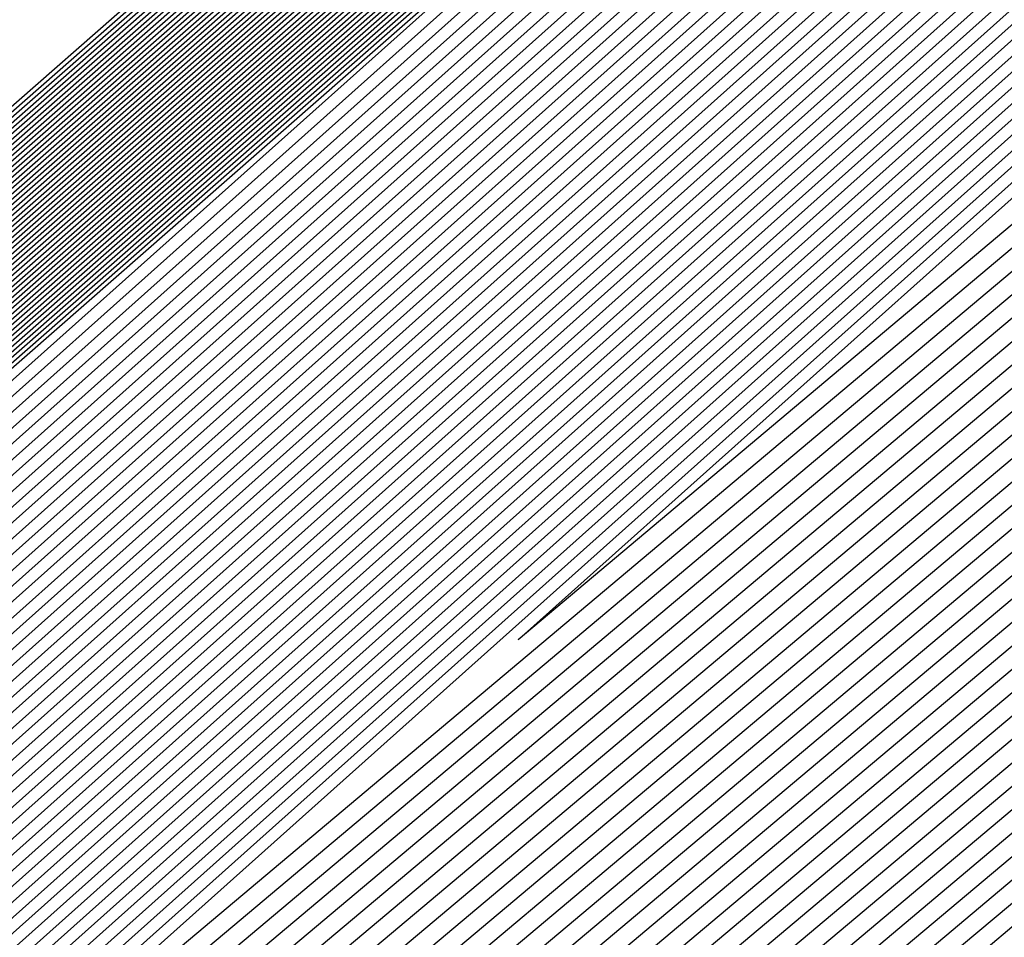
# Model space of a CAD drawing. Extents: x 3249832 to 3255657, y 13789405 to 13793316.
# Tile 808 of 1056: x 3253209.037 to 3253209.214, y 13791257.924 to 13791258.089. Entities that reach past the tile are written whole.
import ezdxf

# ---------------------------------------------------------------- set-up
doc = ezdxf.new("R2010")
doc.units = 0
doc.header["$LTSCALE"] = 100
doc.header["$MEASUREMENT"] = 0
for name, color, linetype in [('GRATIO_03231_CON', 1, 'CONTINUOUS'), ('GRATIO_0323_ICON', 1, 'CONTINUOUS'), ('TARGETS_EAST', 7, 'CONTINUOUS')]:
    doc.layers.add(name, color=color, linetype=linetype)

# ---------------------------------------------------------------- blocks, each defined once
blk = doc.blocks.new('Gratio_032316_contours')
at = {"layer": 'GRATIO_03231_CON', "color": 5, "linetype": 'Continuous', "flags": 128}
for points in [[(3253196.57706, 13791247.03615), (3253203.47105, 13791253.1938), (3253218.75951, 13791266.60126), (3253234.06971, 13791279.98413), (3253242.88772, 13791287.68662), (3253246.13462, 13791290.52731), (3253246.59031, 13791290.94338), (3253246.98083, 13791291.32532), (3253249.81702, 13791293.87697), (3253257.55589, 13791300.7555), (3253271.43068, 13791313.0323), (3253287.77957, 13791327.43574), (3253301.71695, 13791339.60837)], [(3253196.71057, 13791247.15254), (3253203.58621, 13791253.29381), (3253218.83398, 13791266.66558), (3253234.10345, 13791280.01283), (3253242.89801, 13791287.6948), (3253246.13636, 13791290.52784), (3253246.59102, 13791290.94258), (3253246.97413, 13791291.31721), (3253249.75622, 13791293.82018), (3253257.34746, 13791300.56749), (3253270.95757, 13791312.61009), (3253286.99457, 13791326.73875), (3253300.66608, 13791338.67918)], [(3253196.84408, 13791247.26894), (3253203.70137, 13791253.39382), (3253218.90845, 13791266.7299), (3253234.13718, 13791280.04153), (3253242.9083, 13791287.70297), (3253246.13809, 13791290.52836), (3253246.59174, 13791290.94178), (3253246.96742, 13791291.30911), (3253249.69542, 13791293.76339), (3253257.13903, 13791300.37948), (3253270.48445, 13791312.18788), (3253286.20957, 13791326.04177), (3253299.6152, 13791337.74998)], [(3253197.11109, 13791247.50174), (3253203.93169, 13791253.59384), (3253219.0574, 13791266.85855), (3253234.20465, 13791280.09892), (3253242.92888, 13791287.71932), (3253246.14156, 13791290.52941), (3253246.59316, 13791290.94019), (3253246.95401, 13791291.2929), (3253249.57383, 13791293.64981), (3253256.72217, 13791300.00346), (3253269.53822, 13791311.34346), (3253284.63958, 13791324.64781), (3253297.51345, 13791335.89159)], [(3253197.2446, 13791247.61813), (3253204.04685, 13791253.69384), (3253219.13187, 13791266.92287), (3253234.23839, 13791280.12762), (3253242.93918, 13791287.72749), (3253246.1433, 13791290.52994), (3253246.59388, 13791290.9394), (3253246.9473, 13791291.28479), (3253249.51303, 13791293.59302), (3253256.51374, 13791299.81545), (3253269.06511, 13791310.92125), (3253283.85458, 13791323.95083), (3253296.46257, 13791334.9624)], [(3253197.37811, 13791247.73453), (3253204.16201, 13791253.79385), (3253219.20635, 13791266.98719), (3253234.27212, 13791280.15631), (3253242.94947, 13791287.73567), (3253246.14503, 13791290.53046), (3253246.59459, 13791290.9386), (3253246.9406, 13791291.27669), (3253249.45223, 13791293.53623), (3253256.30531, 13791299.62744), (3253268.59199, 13791310.49904), (3253283.06958, 13791323.25385), (3253295.41169, 13791334.0332)], [(3253197.51162, 13791247.85093), (3253204.27717, 13791253.89386), (3253219.28082, 13791267.05151), (3253234.30586, 13791280.18501), (3253242.95976, 13791287.74384), (3253246.14676, 13791290.53099), (3253246.5953, 13791290.9378), (3253246.93389, 13791291.26859), (3253249.39143, 13791293.47944), (3253256.09688, 13791299.43942), (3253268.11888, 13791310.07683), (3253282.28459, 13791322.55687), (3253294.36082, 13791333.10401)], [(3253197.77863, 13791248.08372), (3253204.50749, 13791254.09388), (3253219.42977, 13791267.18016), (3253234.37333, 13791280.2424), (3253242.98034, 13791287.76019), (3253246.15023, 13791290.53204), (3253246.59673, 13791290.93621), (3253246.92048, 13791291.25238), (3253249.26983, 13791293.36586), (3253255.68002, 13791299.0634), (3253267.17265, 13791309.2324), (3253280.71459, 13791321.16291), (3253292.25906, 13791331.24562), (3253298.86322, 13791336.86351)], [(3253197.91214, 13791248.20012), (3253204.62265, 13791254.19388), (3253219.50424, 13791267.24448), (3253234.40706, 13791280.2711), (3253242.99064, 13791287.76837), (3253246.15197, 13791290.53257), (3253246.59744, 13791290.93542), (3253246.91378, 13791291.24427), (3253249.20903, 13791293.30907), (3253255.47159, 13791298.87539), (3253266.69953, 13791308.81019), (3253279.9296, 13791320.46593), (3253291.20819, 13791330.31643), (3253297.66843, 13791335.81202)], [(3253198.04565, 13791248.31651), (3253204.73781, 13791254.29389), (3253219.57872, 13791267.3088), (3253234.4408, 13791280.2998), (3253243.00093, 13791287.77654), (3253246.1537, 13791290.53309), (3253246.59816, 13791290.93462), (3253246.90707, 13791291.23617), (3253249.14823, 13791293.25228), (3253255.26316, 13791298.68738), (3253266.22642, 13791308.38798), (3253279.1446, 13791319.76895), (3253290.15731, 13791329.38723), (3253296.47364, 13791334.76054)], [(3253198.17916, 13791248.43291), (3253204.85297, 13791254.3939), (3253219.65319, 13791267.37312), (3253234.47453, 13791280.32849), (3253243.01122, 13791287.78471), (3253246.15544, 13791290.53362), (3253246.59887, 13791290.93382), (3253246.90036, 13791291.22806), (3253249.08743, 13791293.19549), (3253255.05473, 13791298.49937), (3253265.7533, 13791307.96577), (3253278.3596, 13791319.07197), (3253289.10643, 13791328.45804), (3253295.27885, 13791333.70905)], [(3253198.44617, 13791248.6657), (3253205.08329, 13791254.59392), (3253219.80214, 13791267.50177), (3253234.542, 13791280.38589), (3253243.0318, 13791287.80106), (3253246.15891, 13791290.53467), (3253246.6003, 13791290.93223), (3253246.88695, 13791291.21186), (3253248.96583, 13791293.08191), (3253254.63787, 13791298.12335), (3253264.80707, 13791307.12135), (3253276.7896, 13791317.678), (3253287.00468, 13791326.59965), (3253292.88927, 13791331.60608), (3253295.95133, 13791334.07094)], [(3253198.57968, 13791248.7821), (3253205.19845, 13791254.69392), (3253219.87661, 13791267.56609), (3253234.57574, 13791280.41459), (3253243.04209, 13791287.80924), (3253246.16064, 13791290.53519), (3253246.60101, 13791290.93144), (3253246.88025, 13791291.20375), (3253248.90503, 13791293.02512), (3253254.42944, 13791297.93534), (3253264.33396, 13791306.69914), (3253276.00461, 13791316.98102), (3253285.9538, 13791325.67045), (3253291.69448, 13791330.55459), (3253294.7416, 13791333.01142)], [(3253198.71319, 13791248.8985), (3253205.31361, 13791254.79393), (3253219.95108, 13791267.63041), (3253234.60947, 13791280.44328), (3253243.05239, 13791287.81741), (3253246.16237, 13791290.53572), (3253246.60172, 13791290.93064), (3253246.87354, 13791291.19565), (3253248.84423, 13791292.96834), (3253254.22101, 13791297.74733), (3253263.86084, 13791306.27693), (3253275.21961, 13791316.28404), (3253284.90293, 13791324.74126), (3253290.49969, 13791329.50311), (3253293.53187, 13791331.9519)], [(3253198.8467, 13791249.0149), (3253205.42877, 13791254.89394), (3253220.02556, 13791267.69473), (3253234.64321, 13791280.47198), (3253243.06268, 13791287.82558), (3253246.16411, 13791290.53624), (3253246.60244, 13791290.92984), (3253246.86684, 13791291.18754), (3253248.78343, 13791292.91155), (3253254.01258, 13791297.55932), (3253263.38773, 13791305.85472), (3253274.43461, 13791315.58706), (3253283.85205, 13791323.81207), (3253289.3049, 13791328.45162), (3253292.32214, 13791330.89237), (3253295.39879, 13791333.38715)], [(3253199.11371, 13791249.24769), (3253205.65909, 13791255.09396), (3253220.17451, 13791267.82338), (3253234.71068, 13791280.52937), (3253243.08326, 13791287.84193), (3253246.16758, 13791290.53729), (3253246.60386, 13791290.92825), (3253246.85342, 13791291.17133), (3253248.66183, 13791292.79797), (3253253.59572, 13791297.1833), (3253262.4415, 13791305.01029), (3253272.86462, 13791314.1931), (3253281.7503, 13791321.95368), (3253286.91532, 13791326.34865), (3253289.90268, 13791328.77333), (3253293.18693, 13791331.45768)], [(3253199.24722, 13791249.36409), (3253205.77425, 13791255.19397), (3253220.24898, 13791267.8877), (3253234.74441, 13791280.55807), (3253243.09355, 13791287.85011), (3253246.16931, 13791290.53782), (3253246.60458, 13791290.92746), (3253246.84672, 13791291.16323), (3253248.60103, 13791292.74118), (3253253.38729, 13791296.99529), (3253261.96839, 13791304.58808), (3253272.07962, 13791313.49612), (3253280.69942, 13791321.02448), (3253285.72053, 13791325.29717), (3253288.69295, 13791327.71381), (3253292.081, 13791330.49295), (3253297.61917, 13791335.1971)], [(3253199.38073, 13791249.48048), (3253205.88941, 13791255.29397), (3253220.32345, 13791267.95202), (3253234.77815, 13791280.58677), (3253243.10385, 13791287.85828), (3253246.17105, 13791290.53834), (3253246.60529, 13791290.92666), (3253246.84001, 13791291.15513), (3253248.54023, 13791292.68439), (3253253.17886, 13791296.80728), (3253261.49527, 13791304.16587), (3253271.29462, 13791312.79914), (3253279.64854, 13791320.09529), (3253284.52574, 13791324.24568), (3253287.48322, 13791326.65429), (3253290.97507, 13791329.52822), (3253296.71525, 13791334.41022)], [(3253199.51424, 13791249.59688), (3253206.00457, 13791255.39398), (3253220.39793, 13791268.01634), (3253234.81188, 13791280.61546), (3253243.11414, 13791287.86646), (3253246.17278, 13791290.53887), (3253246.606, 13791290.92586), (3253246.83331, 13791291.14702), (3253248.47943, 13791292.6276), (3253252.97044, 13791296.61927), (3253261.02215, 13791303.74366), (3253270.50962, 13791312.10216), (3253278.59767, 13791319.16609), (3253283.33095, 13791323.1942), (3253286.27349, 13791325.59476), (3253289.86914, 13791328.56348), (3253295.81132, 13791333.62334)], [(3253199.78125, 13791249.82967), (3253206.23489, 13791255.594), (3253220.54687, 13791268.14499), (3253234.87935, 13791280.67286), (3253243.13472, 13791287.8828), (3253246.17625, 13791290.53992), (3253246.60743, 13791290.92427), (3253246.8199, 13791291.13081), (3253248.35784, 13791292.51402), (3253252.55358, 13791296.24325), (3253260.07593, 13791302.89924), (3253268.93963, 13791310.70819), (3253276.49591, 13791317.3077), (3253280.94137, 13791321.09123), (3253283.85403, 13791323.47572), (3253287.65728, 13791326.63402), (3253294.00347, 13791332.04958)], [(3253199.91476, 13791249.94607), (3253206.35005, 13791255.69401), (3253220.62135, 13791268.20931), (3253234.91309, 13791280.70156), (3253243.14501, 13791287.89098), (3253246.17798, 13791290.54045), (3253246.60814, 13791290.92348), (3253246.81319, 13791291.12271), (3253248.29704, 13791292.45723), (3253252.34515, 13791296.05524), (3253259.60281, 13791302.47703), (3253268.15463, 13791310.01121), (3253275.44504, 13791316.37851), (3253279.74658, 13791320.03974), (3253282.6443, 13791322.4162), (3253286.55135, 13791325.66929), (3253293.09954, 13791331.2627), (3253300.79521, 13791337.86923)], [(3253200.04827, 13791250.06247), (3253206.46521, 13791255.79401), (3253220.69582, 13791268.27363), (3253234.94682, 13791280.73025), (3253243.15531, 13791287.89915), (3253246.17972, 13791290.54097), (3253246.60886, 13791290.92268), (3253246.80649, 13791291.1146), (3253248.23624, 13791292.40044), (3253252.13672, 13791295.86723), (3253259.1297, 13791302.05482), (3253267.36963, 13791309.31423), (3253274.39416, 13791315.44932), (3253278.55179, 13791318.98826), (3253281.43456, 13791321.35667), (3253285.44542, 13791324.70455), (3253292.19561, 13791330.47582), (3253300.12972, 13791337.29016)], [(3253200.18178, 13791250.17887), (3253206.58037, 13791255.89402), (3253220.77029, 13791268.33795), (3253234.98056, 13791280.75895), (3253243.1656, 13791287.90733), (3253246.18145, 13791290.5415), (3253246.60957, 13791290.92188), (3253246.79978, 13791291.1065), (3253248.17544, 13791292.34365), (3253251.92829, 13791295.67922), (3253258.65658, 13791301.63261), (3253266.58464, 13791308.61725), (3253273.34328, 13791314.52012), (3253277.357, 13791317.93677), (3253280.22483, 13791320.29715), (3253284.33949, 13791323.73982), (3253291.29169, 13791329.68894), (3253299.46423, 13791336.71108)], [(3253200.44879, 13791250.41166), (3253206.81069, 13791256.09404), (3253220.91924, 13791268.4666), (3253235.04803, 13791280.81634), (3253243.18618, 13791287.92368), (3253246.18492, 13791290.54255), (3253246.611, 13791290.92029), (3253246.78637, 13791291.09029), (3253248.05384, 13791292.23007), (3253251.51143, 13791295.3032), (3253257.71035, 13791300.78818), (3253265.01464, 13791307.22329), (3253271.24153, 13791312.66173), (3253274.96742, 13791315.8338), (3253277.80537, 13791318.17811), (3253282.12763, 13791321.81036), (3253289.48383, 13791328.11518), (3253298.13324, 13791335.55292)], [(3253200.5823, 13791250.52806), (3253206.92586, 13791256.19405), (3253220.99372, 13791268.53092), (3253235.08176, 13791280.84504), (3253243.19647, 13791287.93185), (3253246.18666, 13791290.54307), (3253246.61171, 13791290.9195), (3253246.77966, 13791291.08219), (3253247.99304, 13791292.17328), (3253251.303, 13791295.11519), (3253257.23724, 13791300.36597), (3253264.22964, 13791306.52631), (3253270.19065, 13791311.73254), (3253273.77263, 13791314.78231), (3253276.59564, 13791317.11859), (3253281.0217, 13791320.84562), (3253288.57991, 13791327.3283), (3253297.46775, 13791334.97385)], [(3253200.71581, 13791250.64445), (3253207.04102, 13791256.29406), (3253221.06819, 13791268.59524), (3253235.1155, 13791280.87374), (3253243.20676, 13791287.94002), (3253246.18839, 13791290.5436), (3253246.61242, 13791290.9187), (3253246.77296, 13791291.07408), (3253247.93224, 13791292.11649), (3253251.09457, 13791294.92718), (3253256.76412, 13791299.94376), (3253263.44465, 13791305.82933), (3253269.13978, 13791310.80334), (3253272.57784, 13791313.73083), (3253275.38591, 13791316.05906), (3253279.91577, 13791319.88089), (3253287.67598, 13791326.54142), (3253296.80226, 13791334.39477)], [(3253200.84932, 13791250.76085), (3253207.15618, 13791256.39406), (3253221.14266, 13791268.65956), (3253235.14923, 13791280.90243), (3253243.21706, 13791287.9482), (3253246.19012, 13791290.54412), (3253246.61314, 13791290.9179), (3253246.76625, 13791291.06598), (3253247.87144, 13791292.0597), (3253250.88614, 13791294.73917), (3253256.29101, 13791299.52155), (3253262.65965, 13791305.13235), (3253268.0889, 13791309.87415), (3253271.38305, 13791312.67934), (3253274.17618, 13791314.99954), (3253278.80984, 13791318.91616), (3253286.77206, 13791325.75454), (3253296.13677, 13791333.81569)], [(3253201.11633, 13791250.99365), (3253207.3865, 13791256.59408), (3253221.29161, 13791268.78821), (3253235.2167, 13791280.95983), (3253243.23764, 13791287.96455), (3253246.19359, 13791290.54517), (3253246.61456, 13791290.91631), (3253246.75284, 13791291.04977), (3253247.74984, 13791291.94612), (3253250.46928, 13791294.36315), (3253255.34478, 13791298.67713), (3253261.08965, 13791303.73839), (3253265.98715, 13791308.01576), (3253268.99347, 13791310.57637), (3253271.75672, 13791312.8805), (3253276.59798, 13791316.9867), (3253284.9642, 13791324.18078), (3253294.80578, 13791332.65754)], [(3253201.24984, 13791251.11004), (3253207.50166, 13791256.69409), (3253221.36608, 13791268.85253), (3253235.25044, 13791280.98852), (3253243.24793, 13791287.97272), (3253246.19533, 13791290.5457), (3253246.61528, 13791290.91552), (3253246.74613, 13791291.04167), (3253247.68904, 13791291.88933), (3253250.26085, 13791294.17514), (3253254.87166, 13791298.25492), (3253260.30466, 13791303.04141), (3253264.93627, 13791307.08657), (3253267.79868, 13791309.52489), (3253270.54699, 13791311.82097), (3253275.49205, 13791316.02196), (3253284.06028, 13791323.3939), (3253294.14029, 13791332.07846)], [(3253201.38335, 13791251.22644), (3253207.61682, 13791256.7941), (3253221.44056, 13791268.91685), (3253235.28417, 13791281.01722), (3253243.25822, 13791287.9809), (3253246.19706, 13791290.54622), (3253246.61599, 13791290.91472), (3253246.73943, 13791291.03356), (3253247.62824, 13791291.83254), (3253250.05242, 13791293.98713), (3253254.39855, 13791297.83271), (3253259.51966, 13791302.34443), (3253263.88539, 13791306.15737), (3253266.60389, 13791308.4734), (3253269.33726, 13791310.76145), (3253274.38613, 13791315.05723), (3253283.15635, 13791322.60702), (3253293.4748, 13791331.49938)], [(3253201.51686, 13791251.34284), (3253207.73198, 13791256.8941), (3253221.51503, 13791268.98117), (3253235.31791, 13791281.04592), (3253243.26852, 13791287.98907), (3253246.1988, 13791290.54675), (3253246.6167, 13791290.91393), (3253246.73272, 13791291.02546), (3253247.56744, 13791291.77576), (3253249.84399, 13791293.79912), (3253253.92543, 13791297.41049), (3253258.73466, 13791301.64744), (3253262.83452, 13791305.22818), (3253265.4091, 13791307.42192), (3253268.12753, 13791309.70193), (3253273.2802, 13791314.0925), (3253282.25242, 13791321.82014), (3253292.80931, 13791330.9203), (3253301.81088, 13791338.63068)], [(3253201.78387, 13791251.57563), (3253207.9623, 13791257.09412), (3253221.66398, 13791269.10982), (3253235.38538, 13791281.10331), (3253243.2891, 13791288.00542), (3253246.20227, 13791290.5478), (3253246.61813, 13791290.91233), (3253246.71931, 13791291.00925), (3253247.44584, 13791291.66218), (3253249.42713, 13791293.4231), (3253252.9792, 13791296.56607), (3253257.16467, 13791300.25348), (3253260.73276, 13791303.36979), (3253263.01952, 13791305.31895), (3253265.70807, 13791307.58288), (3253271.06834, 13791312.16303), (3253280.44457, 13791320.24638), (3253291.47832, 13791329.76215), (3253300.88547, 13791337.82513)], [(3253201.91738, 13791251.69203), (3253208.07746, 13791257.19413), (3253221.73845, 13791269.17414), (3253235.41911, 13791281.13201), (3253243.29939, 13791288.01359), (3253246.204, 13791290.54832), (3253246.61884, 13791290.91154), (3253246.71261, 13791291.00114), (3253247.38504, 13791291.60539), (3253249.2187, 13791293.23509), (3253252.50609, 13791296.14386), (3253256.37967, 13791299.5565), (3253259.68189, 13791302.44059), (3253261.82473, 13791304.26746), (3253264.49834, 13791306.52336), (3253269.96241, 13791311.1983), (3253279.54064, 13791319.4595), (3253290.81283, 13791329.18307), (3253300.42277, 13791337.42236)], [(3253202.05089, 13791251.80842), (3253208.19262, 13791257.29414), (3253221.81293, 13791269.23846), (3253235.45285, 13791281.16071), (3253243.30968, 13791288.02177), (3253246.20573, 13791290.54885), (3253246.61956, 13791290.91074), (3253246.7059, 13791290.99304), (3253247.32424, 13791291.5486), (3253249.01027, 13791293.04708), (3253252.03297, 13791295.72165), (3253255.59467, 13791298.85952), (3253258.63101, 13791301.5114), (3253260.62994, 13791303.21597), (3253263.28861, 13791305.46384), (3253268.85648, 13791310.23357), (3253278.63672, 13791318.67262), (3253290.14734, 13791328.60399), (3253299.96006, 13791337.01958)], [(3253222.18973, 13791268.9562), (3253208.47101, 13791257.20698), (3253202.18439, 13791251.92482), (3253202.18439, 13791251.92482), (3253208.30778, 13791257.39414), (3253221.8874, 13791269.30278)], [(3253222.33685, 13791269.08692), (3253208.70035, 13791257.40813), (3253202.45141, 13791252.15761), (3253202.45141, 13791252.15761), (3253208.5381, 13791257.59416), (3253222.03635, 13791269.43142)], [(3253222.41042, 13791269.15229), (3253208.81502, 13791257.50869), (3253202.58492, 13791252.27401), (3253202.58492, 13791252.27401), (3253208.65326, 13791257.69417), (3253222.11082, 13791269.49575)], [(3253222.48398, 13791269.21765), (3253208.92969, 13791257.60926), (3253202.71843, 13791252.39041), (3253202.71843, 13791252.39041), (3253208.76842, 13791257.79418), (3253222.18529, 13791269.56007)], [(3253222.55754, 13791269.28301), (3253209.04436, 13791257.70983), (3253202.85194, 13791252.50681), (3253202.85193, 13791252.50681), (3253208.88358, 13791257.89419), (3253222.25977, 13791269.62439)], [(3253222.70467, 13791269.41374), (3253209.2737, 13791257.91097), (3253203.11895, 13791252.7396), (3253203.11895, 13791252.7396), (3253209.1139, 13791258.0942), (3253222.40871, 13791269.75304)], [(3253222.77823, 13791269.4791), (3253209.38837, 13791258.01154), (3253203.25246, 13791252.856), (3253203.25246, 13791252.856), (3253209.22906, 13791258.19421), (3253222.48319, 13791269.81736)], [(3253222.8518, 13791269.54447), (3253209.50304, 13791258.11211), (3253203.38597, 13791252.97239), (3253203.38597, 13791252.97239), (3253209.34422, 13791258.29422), (3253222.55766, 13791269.88168)], [(3253222.92536, 13791269.60983), (3253209.61771, 13791258.21268), (3253203.51947, 13791253.08879), (3253203.51947, 13791253.08879), (3253209.45938, 13791258.39423), (3253222.63214, 13791269.946)], [(3253294.55593, 13791331.78482), (3253282.65133, 13791321.30274), (3253268.6032, 13791309.01445), (3253256.6338, 13791298.60027), (3253249.91373, 13791292.81609), (3253247.40711, 13791290.71997), (3253247.02638, 13791290.44557), (3253246.62867, 13791290.09727), (3253243.8498, 13791287.66252), (3253236.27025, 13791281.09954), (3253223.07249, 13791269.74056), (3253209.84706, 13791258.41382), (3253203.78649, 13791253.32159), (3253203.78649, 13791253.32159), (3253209.68971, 13791258.59423), (3253222.78114, 13791270.07458), (3253235.89161, 13791281.53353), (3253243.79641, 13791288.43297), (3253249.04881, 13791292.99861), (3253256.14655, 13791299.14707), (3253268.13516, 13791309.52901), (3253282.25127, 13791321.73092), (3253294.2793, 13791332.07331)], [(3253294.30341, 13791331.56698), (3253282.46184, 13791321.1404), (3253268.48808, 13791308.91717), (3253256.58203, 13791298.55815), (3253249.89752, 13791292.80461), (3253247.40414, 13791290.71961), (3253247.02543, 13791290.44664), (3253246.629, 13791290.09938), (3253243.85878, 13791287.67218), (3253236.30279, 13791281.1296), (3253223.14605, 13791269.80592), (3253209.96173, 13791258.51439), (3253203.92, 13791253.43798), (3253203.92, 13791253.43798), (3253209.80487, 13791258.69424), (3253222.85565, 13791270.13885), (3253235.92547, 13791281.56208), (3253243.80512, 13791288.43921), (3253249.03601, 13791292.98573), (3253256.09723, 13791299.1022), (3253268.02248, 13791309.42905), (3253282.06389, 13791321.56632), (3253294.02824, 13791331.85395)], [(3253294.05089, 13791331.34915), (3253282.27235, 13791320.97806), (3253268.37296, 13791308.8199), (3253256.53026, 13791298.51602), (3253249.8813, 13791292.79314), (3253247.40117, 13791290.71925), (3253247.02448, 13791290.44772), (3253246.62933, 13791290.10149), (3253243.86776, 13791287.68184), (3253236.33533, 13791281.15966), (3253223.21961, 13791269.87129), (3253210.0764, 13791258.61496), (3253204.05351, 13791253.55438), (3253204.05351, 13791253.55438), (3253209.92004, 13791258.79424), (3253222.93017, 13791270.20313), (3253235.95934, 13791281.59062), (3253243.81382, 13791288.44544), (3253249.02321, 13791292.97286), (3253256.04791, 13791299.05733), (3253267.90979, 13791309.32909), (3253281.87651, 13791321.40172), (3253293.77719, 13791331.63458)], [(3253293.79837, 13791331.13131), (3253282.08285, 13791320.81572), (3253268.25784, 13791308.72262), (3253256.47849, 13791298.4739), (3253249.86508, 13791292.78166), (3253247.39821, 13791290.71889), (3253247.02354, 13791290.4488), (3253246.62966, 13791290.1036), (3253243.87675, 13791287.6915), (3253236.36787, 13791281.18972), (3253223.29318, 13791269.93665), (3253210.19107, 13791258.71553), (3253204.18702, 13791253.67078), (3253204.18701, 13791253.67078), (3253210.0352, 13791258.89424), (3253223.00468, 13791270.26741), (3253235.9932, 13791281.61917), (3253243.82253, 13791288.45167), (3253249.01041, 13791292.95999), (3253255.9986, 13791299.01245), (3253267.79711, 13791309.22914), (3253281.68913, 13791321.23712), (3253293.52613, 13791331.41522)], [(3253281.70387, 13791320.49104), (3253268.02759, 13791308.52807), (3253256.37495, 13791298.38965), (3253249.83265, 13791292.75871), (3253247.39227, 13791290.71816), (3253247.02165, 13791290.45095), (3253246.63032, 13791290.10782), (3253243.89471, 13791287.71083), (3253236.43295, 13791281.24983), (3253223.4403, 13791270.06738), (3253210.42041, 13791258.91666), (3253204.45403, 13791253.90357), (3253204.45403, 13791253.90357), (3253210.2655, 13791259.09429), (3253223.15342, 13791270.39627), (3253236.05998, 13791281.67732), (3253243.49467, 13791288.16911), (3253246.23629, 13791290.55891), (3253246.63094, 13791290.89792), (3253246.97688, 13791291.19282), (3253249.38096, 13791293.27243), (3253255.90221, 13791298.92109), (3253267.57241, 13791309.02875), (3253281.31446, 13791320.90786)], [(3253281.51437, 13791320.3287), (3253267.91246, 13791308.4308), (3253256.32319, 13791298.34753), (3253249.81643, 13791292.74723), (3253247.38931, 13791290.7178), (3253247.0207, 13791290.45203), (3253246.63065, 13791290.10993), (3253243.90369, 13791287.72049), (3253236.4655, 13791281.27989), (3253223.51387, 13791270.13274), (3253210.53508, 13791259.01723), (3253204.58754, 13791254.01997), (3253204.58754, 13791254.01997), (3253210.38066, 13791259.1943), (3253223.22789, 13791270.4606), (3253236.0937, 13791281.70603), (3253243.50493, 13791288.17732), (3253246.23793, 13791290.55953), (3253246.63143, 13791290.89735), (3253246.97568, 13791291.19044), (3253249.36691, 13791293.25849), (3253255.85289, 13791298.87622), (3253267.45972, 13791308.92879), (3253281.12708, 13791320.74326)], [(3253281.32488, 13791320.16636), (3253267.79734, 13791308.33352), (3253256.27142, 13791298.30541), (3253249.80022, 13791292.73576), (3253247.38634, 13791290.71744), (3253247.01976, 13791290.4531), (3253246.63098, 13791290.11204), (3253243.91267, 13791287.73015), (3253236.49804, 13791281.30995), (3253223.58743, 13791270.1981), (3253210.64975, 13791259.1178), (3253204.72105, 13791254.13636), (3253204.72105, 13791254.13637), (3253210.49582, 13791259.2943), (3253223.30236, 13791270.52492), (3253236.12742, 13791281.73474), (3253243.51518, 13791288.18552), (3253246.23956, 13791290.56015), (3253246.63193, 13791290.89678), (3253246.97448, 13791291.18805), (3253249.35287, 13791293.24455), (3253255.80356, 13791298.83135), (3253267.34704, 13791308.82884), (3253280.9397, 13791320.57865)], [(3253281.13539, 13791320.00402), (3253267.68222, 13791308.23625), (3253256.21965, 13791298.26328), (3253249.784, 13791292.72428), (3253247.38337, 13791290.71708), (3253247.01881, 13791290.45418), (3253246.63131, 13791290.11416), (3253243.92165, 13791287.73981), (3253236.53058, 13791281.34001), (3253223.66099, 13791270.26347), (3253210.76442, 13791259.21837), (3253204.85455, 13791254.25276), (3253204.85455, 13791254.25276), (3253210.61098, 13791259.39431), (3253223.37683, 13791270.58925), (3253236.16114, 13791281.76345), (3253243.52543, 13791288.19373), (3253246.2412, 13791290.56077), (3253246.63242, 13791290.89621), (3253246.97329, 13791291.18567), (3253249.33882, 13791293.23061), (3253255.75424, 13791298.78648), (3253267.23435, 13791308.72888), (3253280.75231, 13791320.41405)], [(3253267.45197, 13791308.0417), (3253256.11611, 13791298.17904), (3253249.75157, 13791292.70133), (3253247.37744, 13791290.71635), (3253247.01692, 13791290.45633), (3253246.63197, 13791290.11838), (3253243.93961, 13791287.75913), (3253236.59567, 13791281.40012), (3253223.80812, 13791270.3942), (3253210.99376, 13791259.41951), (3253205.12157, 13791254.48556), (3253205.12157, 13791254.48556), (3253210.84129, 13791259.59433), (3253223.52577, 13791270.7179), (3253236.22858, 13791281.82086), (3253243.54593, 13791288.21014), (3253246.24446, 13791290.562), (3253246.6334, 13791290.89508), (3253246.97089, 13791291.1809), (3253249.31072, 13791293.20273), (3253255.65559, 13791298.69674), (3253267.00898, 13791308.52897)], [(3253267.33685, 13791307.94442), (3253256.06434, 13791298.13691), (3253249.73535, 13791292.68985), (3253247.37447, 13791290.71599), (3253247.01598, 13791290.45741), (3253246.6323, 13791290.12049), (3253243.9486, 13791287.76879), (3253236.62821, 13791281.43018), (3253223.88168, 13791270.45956), (3253211.10843, 13791259.52008), (3253205.25508, 13791254.60195), (3253205.25508, 13791254.60195), (3253210.95645, 13791259.69434), (3253223.60023, 13791270.78223), (3253236.2623, 13791281.84957), (3253243.55619, 13791288.21834), (3253246.2461, 13791290.56262), (3253246.63389, 13791290.89451), (3253246.96969, 13791291.17852), (3253249.29667, 13791293.18879), (3253255.60626, 13791298.65187), (3253266.8963, 13791308.42902)], [(3253267.22172, 13791307.84715), (3253256.01257, 13791298.09479), (3253249.71913, 13791292.67838), (3253247.37151, 13791290.71563), (3253247.01503, 13791290.45848), (3253246.63263, 13791290.1226), (3253243.95758, 13791287.77846), (3253236.66075, 13791281.46024), (3253223.95525, 13791270.52492), (3253211.2231, 13791259.62065), (3253205.38858, 13791254.71835), (3253205.38859, 13791254.71835), (3253211.07161, 13791259.79435), (3253223.6747, 13791270.84655), (3253236.29602, 13791281.87828), (3253243.56644, 13791288.22655), (3253246.24773, 13791290.56324), (3253246.63439, 13791290.89394), (3253246.9685, 13791291.17613), (3253249.28262, 13791293.17485), (3253255.55694, 13791298.607), (3253266.78361, 13791308.32906)], [(3253267.1066, 13791307.74987), (3253255.96081, 13791298.05266), (3253249.70292, 13791292.6669), (3253247.36854, 13791290.71526), (3253247.01409, 13791290.45956), (3253246.63296, 13791290.12471), (3253243.96656, 13791287.78812), (3253236.69329, 13791281.49029), (3253224.02881, 13791270.59029), (3253211.33777, 13791259.72122), (3253205.52209, 13791254.83475), (3253205.52209, 13791254.83475), (3253211.18677, 13791259.89435), (3253223.74917, 13791270.91088), (3253236.32974, 13791281.90699), (3253243.57669, 13791288.23475), (3253246.24937, 13791290.56386), (3253246.63488, 13791290.89337), (3253246.9673, 13791291.17375), (3253249.26858, 13791293.16091), (3253255.50762, 13791298.56213), (3253266.67093, 13791308.22911)], [(3253266.87636, 13791307.55532), (3253255.85727, 13791297.96842), (3253249.67048, 13791292.64395), (3253247.36261, 13791290.71454), (3253247.01219, 13791290.46171), (3253246.63362, 13791290.12893), (3253243.98452, 13791287.80744), (3253236.75838, 13791281.55041), (3253224.17594, 13791270.72101), (3253211.56711, 13791259.92236), (3253205.78911, 13791255.06754), (3253205.78911, 13791255.06754), (3253211.41709, 13791260.09437), (3253223.89811, 13791271.03953), (3253236.39717, 13791281.9644), (3253243.59719, 13791288.25117), (3253246.25263, 13791290.56509), (3253246.63586, 13791290.89224), (3253246.96491, 13791291.16898), (3253249.24048, 13791293.13303), (3253255.40897, 13791298.4724), (3253266.44556, 13791308.0292)], [(3253266.76123, 13791307.45805), (3253255.8055, 13791297.92629), (3253249.65427, 13791292.63247), (3253247.35964, 13791290.71418), (3253247.01125, 13791290.46279), (3253246.63395, 13791290.13104), (3253243.9935, 13791287.8171), (3253236.79092, 13791281.58047), (3253224.2495, 13791270.78638), (3253211.68179, 13791260.02293), (3253205.92262, 13791255.18394), (3253205.92262, 13791255.18394), (3253211.53225, 13791260.19438), (3253223.97258, 13791271.10386), (3253236.43089, 13791281.99311), (3253243.60744, 13791288.25937), (3253246.25427, 13791290.56571), (3253246.63635, 13791290.89167), (3253246.96371, 13791291.1666), (3253249.22643, 13791293.11909), (3253255.35964, 13791298.42753), (3253266.33287, 13791307.92924)], [(3253266.64611, 13791307.36077), (3253255.75373, 13791297.88417), (3253249.63805, 13791292.621), (3253247.35667, 13791290.71382), (3253247.0103, 13791290.46387), (3253246.63428, 13791290.13316), (3253244.00248, 13791287.82676), (3253236.82346, 13791281.61053), (3253224.32306, 13791270.85174), (3253211.79646, 13791260.1235), (3253206.05613, 13791255.30034), (3253206.05613, 13791255.30033), (3253211.64741, 13791260.29439), (3253224.04705, 13791271.16818), (3253236.46461, 13791282.02182), (3253243.6177, 13791288.26758), (3253246.2559, 13791290.56633), (3253246.63684, 13791290.8911), (3253246.96251, 13791291.16422), (3253249.21238, 13791293.10515), (3253255.31032, 13791298.38266), (3253266.22019, 13791307.82929)], [(3253266.53099, 13791307.2635), (3253255.70196, 13791297.84205), (3253249.62183, 13791292.60952), (3253247.35371, 13791290.71345), (3253247.00936, 13791290.46494), (3253246.63461, 13791290.13527), (3253244.01147, 13791287.83642), (3253236.856, 13791281.64058), (3253224.39663, 13791270.9171), (3253211.91113, 13791260.22407), (3253206.18963, 13791255.41673), (3253206.18963, 13791255.41673), (3253211.76257, 13791260.3944), (3253224.12152, 13791271.23251), (3253236.49833, 13791282.05053), (3253243.62795, 13791288.27578), (3253246.25754, 13791290.56695), (3253246.63734, 13791290.89054), (3253246.96131, 13791291.16183), (3253249.19833, 13791293.09121), (3253255.26099, 13791298.33779), (3253266.1075, 13791307.72933)], [(3253266.30074, 13791307.06895), (3253255.59843, 13791297.7578), (3253249.5894, 13791292.58657), (3253247.34778, 13791290.71273), (3253247.00747, 13791290.4671), (3253246.63526, 13791290.13949), (3253244.02943, 13791287.85574), (3253236.92109, 13791281.7007), (3253224.54375, 13791271.04783), (3253212.14047, 13791260.42521), (3253206.45665, 13791255.64953), (3253206.45665, 13791255.64953), (3253211.99289, 13791260.59441), (3253224.27046, 13791271.36115), (3253236.56577, 13791282.10794), (3253243.64845, 13791288.29219), (3253246.2608, 13791290.56818), (3253246.63832, 13791290.8894), (3253246.95892, 13791291.15707), (3253249.17024, 13791293.06333), (3253255.16235, 13791298.24805), (3253265.88213, 13791307.52942)], [(3253266.18562, 13791306.97167), (3253255.54666, 13791297.71567), (3253249.57318, 13791292.57509), (3253247.34481, 13791290.71237), (3253247.00652, 13791290.46817), (3253246.63559, 13791290.1416), (3253244.03841, 13791287.86541), (3253236.95363, 13791281.73076), (3253224.61732, 13791271.1132), (3253212.25514, 13791260.52577), (3253206.59016, 13791255.76592), (3253206.59016, 13791255.76592), (3253212.10805, 13791260.69442), (3253224.34492, 13791271.42548), (3253236.59949, 13791282.13665), (3253243.6587, 13791288.3004), (3253246.26244, 13791290.5688), (3253246.63881, 13791290.88883), (3253246.95772, 13791291.15468), (3253249.15619, 13791293.04939), (3253255.11302, 13791298.20318), (3253265.76944, 13791307.42947)], [(3253266.07049, 13791306.8744), (3253255.49489, 13791297.67355), (3253249.55697, 13791292.56362), (3253247.34184, 13791290.712), (3253247.00558, 13791290.46925), (3253246.63592, 13791290.14371), (3253244.04739, 13791287.87507), (3253236.98617, 13791281.76081), (3253224.69088, 13791271.17856), (3253212.36981, 13791260.62634), (3253206.72366, 13791255.88232), (3253206.72367, 13791255.88232), (3253212.22321, 13791260.79443), (3253224.41939, 13791271.4898), (3253236.63321, 13791282.16536), (3253243.66895, 13791288.30861), (3253246.26407, 13791290.56942), (3253246.6393, 13791290.88827), (3253246.95652, 13791291.1523), (3253249.14214, 13791293.03545), (3253255.0637, 13791298.15831), (3253265.65676, 13791307.32951)], [(3253265.95537, 13791306.77712), (3253255.44312, 13791297.63143), (3253249.54075, 13791292.55214), (3253247.33888, 13791290.71164), (3253247.00463, 13791290.47032), (3253246.63625, 13791290.14582), (3253244.05637, 13791287.88473), (3253237.01871, 13791281.79087), (3253224.76444, 13791271.24392), (3253212.48448, 13791260.72691), (3253206.85717, 13791255.99872), (3253206.85717, 13791255.99872), (3253212.33837, 13791260.89444), (3253224.49386, 13791271.55413), (3253236.66693, 13791282.19407), (3253243.67921, 13791288.31681), (3253246.26571, 13791290.57004), (3253246.6398, 13791290.8877), (3253246.95533, 13791291.14992), (3253249.12809, 13791293.02151), (3253255.01437, 13791298.11344), (3253265.54407, 13791307.22956)], [(3253265.72512, 13791306.58257), (3253255.33958, 13791297.54718), (3253249.50832, 13791292.52919), (3253247.33294, 13791290.71092), (3253247.00274, 13791290.47248), (3253246.63691, 13791290.15005), (3253244.07433, 13791287.90405), (3253237.0838, 13791281.85099), (3253224.91157, 13791271.37465), (3253212.71382, 13791260.92805), (3253207.12419, 13791256.23151), (3253207.12419, 13791256.23151), (3253212.56869, 13791261.09446), (3253224.6428, 13791271.68278), (3253236.73437, 13791282.25148), (3253243.69971, 13791288.33322), (3253246.26897, 13791290.57127), (3253246.64078, 13791290.88656), (3253246.95293, 13791291.14515), (3253249.1, 13791292.99362), (3253254.91572, 13791298.02371), (3253265.3187, 13791307.02965)], [(3253265.61, 13791306.4853), (3253255.28781, 13791297.50506), (3253249.4921, 13791292.51771), (3253247.32998, 13791290.71056), (3253247.0018, 13791290.47355), (3253246.63724, 13791290.15216), (3253244.08331, 13791287.91371), (3253237.11634, 13791281.88104), (3253224.98513, 13791271.44001), (3253212.82849, 13791261.02862), (3253207.2577, 13791256.34791), (3253207.2577, 13791256.34791), (3253212.68385, 13791261.19447), (3253224.71727, 13791271.7471), (3253236.76809, 13791282.28019), (3253243.70996, 13791288.34143), (3253246.27061, 13791290.57189), (3253246.64127, 13791290.88599), (3253246.95174, 13791291.14277), (3253249.08595, 13791292.97968), (3253254.8664, 13791297.97884), (3253265.20602, 13791306.92969)], [(3253265.49488, 13791306.38803), (3253255.23605, 13791297.46293), (3253249.47588, 13791292.50624), (3253247.32701, 13791290.71019), (3253247.00085, 13791290.47463), (3253246.63757, 13791290.15427), (3253244.0923, 13791287.92337), (3253237.14888, 13791281.9111), (3253225.0587, 13791271.50538), (3253212.94316, 13791261.12919), (3253207.39121, 13791256.46431), (3253207.39121, 13791256.46431), (3253212.79901, 13791261.29448), (3253224.79174, 13791271.81143), (3253236.80181, 13791282.3089), (3253243.72021, 13791288.34963), (3253246.27224, 13791290.57251), (3253246.64176, 13791290.88543), (3253246.95054, 13791291.14038), (3253249.0719, 13791292.96574), (3253254.81708, 13791297.93397), (3253265.09333, 13791306.82974)], [(3253265.37976, 13791306.29075), (3253255.18428, 13791297.42081), (3253249.45967, 13791292.49476), (3253247.32404, 13791290.70983), (3253246.9999, 13791290.47571), (3253246.6379, 13791290.15638), (3253244.10128, 13791287.93303), (3253237.18142, 13791281.94116), (3253225.13226, 13791271.57074), (3253213.05783, 13791261.22976), (3253207.52471, 13791256.5807), (3253207.52471, 13791256.5807), (3253212.91417, 13791261.39448), (3253224.86621, 13791271.87575), (3253236.83553, 13791282.33761), (3253243.73047, 13791288.35784), (3253246.27388, 13791290.57313), (3253246.64226, 13791290.88486), (3253246.94934, 13791291.138), (3253249.05785, 13791292.9518), (3253254.76775, 13791297.8891), (3253264.98065, 13791306.72978)], [(3253265.14951, 13791306.0962), (3253255.08074, 13791297.33656), (3253249.42723, 13791292.47181), (3253247.31811, 13791290.70911), (3253246.99801, 13791290.47786), (3253246.63856, 13791290.1606), (3253244.11924, 13791287.95236), (3253237.24651, 13791282.00127), (3253225.27938, 13791271.70147), (3253213.28717, 13791261.4309), (3253207.79173, 13791256.8135), (3253207.79173, 13791256.8135), (3253213.14449, 13791261.5945), (3253225.01515, 13791272.0044), (3253236.90297, 13791282.39502), (3253243.75097, 13791288.37425), (3253246.27714, 13791290.57436), (3253246.64324, 13791290.88372), (3253246.94695, 13791291.13323), (3253249.02975, 13791292.92392), (3253254.6691, 13791297.79936), (3253264.75528, 13791306.52987)], [(3253265.03439, 13791305.99892), (3253255.02897, 13791297.29444), (3253249.41102, 13791292.46033), (3253247.31514, 13791290.70874), (3253246.99707, 13791290.47894), (3253246.63889, 13791290.16271), (3253244.12822, 13791287.96202), (3253237.27905, 13791282.03133), (3253225.35295, 13791271.76683), (3253213.40184, 13791261.53147), (3253207.92524, 13791256.92989), (3253207.92524, 13791256.92989), (3253213.25965, 13791261.69451), (3253225.08961, 13791272.06873), (3253236.93669, 13791282.42373), (3253243.76122, 13791288.38246), (3253246.27878, 13791290.57498), (3253246.64373, 13791290.88316), (3253246.94575, 13791291.13085), (3253249.01571, 13791292.90998), (3253254.61978, 13791297.75449), (3253264.64259, 13791306.42992)], [(3253264.91926, 13791305.90165), (3253254.9772, 13791297.25231), (3253249.3948, 13791292.44886), (3253247.31218, 13791290.70838), (3253246.99612, 13791290.48001), (3253246.63922, 13791290.16482), (3253244.1372, 13791287.97168), (3253237.31159, 13791282.06139), (3253225.42651, 13791271.83219), (3253213.51651, 13791261.63204), (3253208.05874, 13791257.04629), (3253208.05875, 13791257.04629), (3253213.37481, 13791261.79452), (3253225.16408, 13791272.13306), (3253236.97041, 13791282.45244), (3253243.77147, 13791288.39066), (3253246.28041, 13791290.5756), (3253246.64422, 13791290.88259), (3253246.94455, 13791291.12847), (3253249.00166, 13791292.89604), (3253254.57046, 13791297.70962), (3253264.52991, 13791306.32996)], [(3253264.80414, 13791305.80438), (3253254.92543, 13791297.21019), (3253249.37858, 13791292.43738), (3253247.30921, 13791290.70802), (3253246.99518, 13791290.48109), (3253246.63955, 13791290.16693), (3253244.14618, 13791287.98134), (3253237.34413, 13791282.09145), (3253225.50007, 13791271.89756), (3253213.63118, 13791261.73261), (3253208.19225, 13791257.16269), (3253208.19225, 13791257.16269), (3253213.48997, 13791261.89453), (3253225.23855, 13791272.19738), (3253237.00413, 13791282.48115), (3253243.78172, 13791288.39887), (3253246.28205, 13791290.57622), (3253246.64472, 13791290.88202), (3253246.94335, 13791291.12608), (3253248.98761, 13791292.8821), (3253254.52113, 13791297.66475), (3253264.41722, 13791306.23001)], [(3253264.57389, 13791305.60983), (3253254.8219, 13791297.12594), (3253249.34615, 13791292.41443), (3253247.30328, 13791290.7073), (3253246.99329, 13791290.48324), (3253246.64021, 13791290.17116), (3253244.16415, 13791288.00066), (3253237.40922, 13791282.15156), (3253225.6472, 13791272.02829), (3253213.86052, 13791261.93375), (3253208.45927, 13791257.39548), (3253208.45927, 13791257.39548), (3253213.72028, 13791262.09454), (3253225.38749, 13791272.32603), (3253237.07157, 13791282.53856), (3253243.80223, 13791288.41528), (3253246.28532, 13791290.57745), (3253246.6457, 13791290.88089), (3253246.94096, 13791291.12132), (3253248.95951, 13791292.85422), (3253254.42248, 13791297.57502), (3253264.19185, 13791306.0301)], [(3253264.45877, 13791305.51255), (3253254.77013, 13791297.08382), (3253249.32993, 13791292.40295), (3253247.30031, 13791290.70693), (3253246.99234, 13791290.48432), (3253246.64054, 13791290.17327), (3253244.17313, 13791288.01032), (3253237.44176, 13791282.18162), (3253225.72077, 13791272.09365), (3253213.97519, 13791262.03431), (3253208.59278, 13791257.51188), (3253208.59278, 13791257.51188), (3253213.83545, 13791262.19455), (3253225.46196, 13791272.39036), (3253237.10529, 13791282.56727), (3253243.81248, 13791288.42348), (3253246.28695, 13791290.57807), (3253246.64619, 13791290.88032), (3253246.93976, 13791291.11893), (3253248.94547, 13791292.84028), (3253254.37316, 13791297.53015), (3253264.07917, 13791305.93015)], [(3253264.34365, 13791305.41528), (3253254.71836, 13791297.0417), (3253249.31372, 13791292.39148), (3253247.29734, 13791290.70657), (3253246.9914, 13791290.48539), (3253246.64087, 13791290.17538), (3253244.18211, 13791288.01998), (3253237.4743, 13791282.21168), (3253225.79433, 13791272.15901), (3253214.08986, 13791262.13489), (3253208.72629, 13791257.62828), (3253208.72628, 13791257.62828), (3253213.9506, 13791262.29456), (3253225.53643, 13791272.45468), (3253237.13901, 13791282.59598), (3253243.82273, 13791288.43169), (3253246.28858, 13791290.57869), (3253246.64668, 13791290.87975), (3253246.93857, 13791291.11655), (3253248.93142, 13791292.82634), (3253254.32383, 13791297.48528), (3253263.96648, 13791305.83019)], [(3253264.22852, 13791305.318), (3253254.66659, 13791296.99957), (3253249.2975, 13791292.38), (3253247.29438, 13791290.70621), (3253246.99045, 13791290.48647), (3253246.6412, 13791290.17749), (3253244.19109, 13791288.02965), (3253237.50684, 13791282.24174), (3253225.86789, 13791272.22438), (3253214.20454, 13791262.23545), (3253208.85979, 13791257.74467), (3253208.85979, 13791257.74467), (3253214.06576, 13791262.39457), (3253225.6109, 13791272.51901), (3253237.17273, 13791282.62469), (3253243.83298, 13791288.4399), (3253246.29022, 13791290.57931), (3253246.64717, 13791290.87918), (3253246.93737, 13791291.11417), (3253248.91737, 13791292.8124), (3253254.27451, 13791297.44041), (3253263.8538, 13791305.73024)], [(3253263.99828, 13791305.12345), (3253254.56305, 13791296.91532), (3253249.26507, 13791292.35705), (3253247.28844, 13791290.70548), (3253246.98856, 13791290.48862), (3253246.64186, 13791290.18171), (3253244.20905, 13791288.04897), (3253237.57193, 13791282.30185), (3253226.01502, 13791272.3551), (3253214.43388, 13791262.43659), (3253209.12681, 13791257.97747), (3253209.12681, 13791257.97747), (3253214.29608, 13791262.59459), (3253225.75984, 13791272.64766), (3253237.24016, 13791282.6821), (3253243.85349, 13791288.45631), (3253246.29349, 13791290.58054), (3253246.64816, 13791290.87805), (3253246.93497, 13791291.1094), (3253248.88927, 13791292.78452), (3253254.17586, 13791297.35067), (3253263.62842, 13791305.53033)]]:
    blk.add_lwpolyline(points, dxfattribs=at)
at = {"layer": 'GRATIO_0323_ICON', "color": 7, "linetype": 'Continuous', "flags": 128}
for points in [[(3253196.97758, 13791247.38534), (3253203.81653, 13791253.49383), (3253218.98293, 13791266.79423), (3253234.17092, 13791280.07022), (3253242.91859, 13791287.71115), (3253246.13983, 13791290.52889), (3253246.59245, 13791290.94099), (3253246.96072, 13791291.301), (3253249.63462, 13791293.7066), (3253256.9306, 13791300.19147), (3253270.01134, 13791311.76567), (3253285.42458, 13791325.34479), (3253298.56432, 13791336.82079)], [(3253197.64512, 13791247.96732), (3253204.39233, 13791253.99387), (3253219.3553, 13791267.11584), (3253234.33959, 13791280.21371), (3253242.97005, 13791287.75202), (3253246.1485, 13791290.53152), (3253246.59602, 13791290.93701), (3253246.92719, 13791291.26048), (3253249.33063, 13791293.42265), (3253255.88845, 13791299.25141), (3253267.64576, 13791309.65462), (3253281.49959, 13791321.85989), (3253293.30994, 13791332.17482)], [(3253198.31266, 13791248.54931), (3253204.96813, 13791254.49391), (3253219.72766, 13791267.43745), (3253234.50827, 13791280.35719), (3253243.02151, 13791287.79289), (3253246.15717, 13791290.53414), (3253246.59958, 13791290.93303), (3253246.89366, 13791291.21996), (3253249.02663, 13791293.1387), (3253254.8463, 13791298.31136), (3253265.28019, 13791307.54356), (3253277.5746, 13791318.37498), (3253288.05556, 13791327.52884), (3253294.08406, 13791332.65756)], [(3253198.9802, 13791249.13129), (3253205.54393, 13791254.99395), (3253220.10003, 13791267.75905), (3253234.67694, 13791280.50068), (3253243.07297, 13791287.83376), (3253246.16584, 13791290.53677), (3253246.60315, 13791290.92905), (3253246.86013, 13791291.17944), (3253248.72263, 13791292.85476), (3253253.80415, 13791297.37131), (3253262.91461, 13791305.43251), (3253273.64961, 13791314.89008), (3253282.80117, 13791322.88287), (3253288.11011, 13791327.40014), (3253291.11241, 13791329.83285), (3253294.29286, 13791332.42241)], [(3253199.64774, 13791249.71328), (3253206.11974, 13791255.49399), (3253220.4724, 13791268.08067), (3253234.84562, 13791280.64416), (3253243.12443, 13791287.87463), (3253246.17452, 13791290.53939), (3253246.60672, 13791290.92507), (3253246.8266, 13791291.13892), (3253248.41864, 13791292.57081), (3253252.76201, 13791296.43126), (3253260.54904, 13791303.32145), (3253269.72463, 13791311.40518), (3253277.54679, 13791318.2369), (3253282.13616, 13791322.14271), (3253285.06376, 13791324.53524), (3253288.76321, 13791327.59875), (3253294.90739, 13791332.83646)], [(3253200.31528, 13791250.29526), (3253206.69554, 13791255.99403), (3253220.84477, 13791268.40227), (3253235.01429, 13791280.78765), (3253243.17589, 13791287.9155), (3253246.18319, 13791290.54202), (3253246.61028, 13791290.92109), (3253246.79307, 13791291.0984), (3253248.11464, 13791292.28686), (3253251.71986, 13791295.49121), (3253258.18347, 13791301.21039), (3253265.79964, 13791307.92027), (3253272.29241, 13791313.59093), (3253276.16221, 13791316.88528), (3253279.0151, 13791319.23763), (3253283.23356, 13791322.77509), (3253290.38776, 13791328.90206), (3253298.79874, 13791336.132)], [(3253200.98282, 13791250.87725), (3253207.27134, 13791256.49407), (3253221.21714, 13791268.72389), (3253235.18297, 13791280.93113), (3253243.22735, 13791287.95637), (3253246.19186, 13791290.54465), (3253246.61385, 13791290.91711), (3253246.75955, 13791291.05787), (3253247.81064, 13791292.00291), (3253250.67771, 13791294.55116), (3253255.81789, 13791299.09934), (3253261.87465, 13791304.43537), (3253267.03802, 13791308.94496), (3253270.18826, 13791311.62786), (3253272.96645, 13791313.94002), (3253277.70391, 13791317.95143), (3253285.86813, 13791324.96766), (3253295.47128, 13791333.23661)], [(3253201.65036, 13791251.45923), (3253207.84714, 13791256.99411), (3253221.5895, 13791269.04549), (3253235.35164, 13791281.07462), (3253243.27881, 13791287.99724), (3253246.20053, 13791290.54727), (3253246.61742, 13791290.91313), (3253246.72602, 13791291.01735), (3253247.50664, 13791291.71897), (3253249.63556, 13791293.61111), (3253253.45232, 13791296.98828), (3253257.94966, 13791300.95046), (3253261.78364, 13791304.29898), (3253264.21431, 13791306.37043), (3253266.9178, 13791308.64241), (3253272.17427, 13791313.12777), (3253281.3485, 13791321.03326), (3253292.14381, 13791330.34122), (3253301.34818, 13791338.22791)], [(3253222.26329, 13791269.02156), (3253208.58568, 13791257.30755), (3253202.3179, 13791252.04122), (3253202.3179, 13791252.04122), (3253208.42294, 13791257.49415), (3253221.96187, 13791269.36711)], [(3253222.63111, 13791269.34838), (3253209.15903, 13791257.8104), (3253202.98544, 13791252.6232), (3253202.98544, 13791252.6232), (3253208.99874, 13791257.99419), (3253222.33424, 13791269.68871)], [(3253294.80845, 13791332.00265), (3253282.84083, 13791321.46507), (3253268.71833, 13791309.11172), (3253256.68557, 13791298.6424), (3253249.92995, 13791292.82756), (3253247.41007, 13791290.72034), (3253247.02732, 13791290.44449), (3253246.62834, 13791290.09516), (3253243.84082, 13791287.65286), (3253236.2377, 13791281.06949), (3253222.99892, 13791269.67519), (3253209.73238, 13791258.31325), (3253203.65298, 13791253.20519), (3253203.65298, 13791253.20519), (3253209.57454, 13791258.49423), (3253222.70663, 13791270.0103), (3253235.85774, 13791281.50498), (3253243.7877, 13791288.42674), (3253249.0616, 13791293.01148), (3253256.19586, 13791299.19195), (3253268.24784, 13791309.62896), (3253282.43865, 13791321.89552), (3253294.53035, 13791332.29267)], [(3253281.89336, 13791320.65338), (3253268.14271, 13791308.62535), (3253256.42672, 13791298.43178), (3253249.84887, 13791292.77018), (3253247.39524, 13791290.71852), (3253247.02259, 13791290.44987), (3253246.62999, 13791290.10571), (3253243.88573, 13791287.70117), (3253236.40041, 13791281.21978), (3253223.36674, 13791270.00201), (3253210.30574, 13791258.8161), (3253204.32052, 13791253.78717), (3253204.32052, 13791253.78717), (3253210.15034, 13791258.99428), (3253223.07895, 13791270.33195), (3253236.02626, 13791281.64861), (3253243.48442, 13791288.1609), (3253246.23466, 13791290.5583), (3253246.63045, 13791290.89848), (3253246.97808, 13791291.1952), (3253249.39501, 13791293.28637), (3253255.95153, 13791298.96595), (3253267.68509, 13791309.1287), (3253281.50184, 13791321.07246)], [(3253280.94589, 13791319.84168), (3253267.5671, 13791308.13897), (3253256.16788, 13791298.22116), (3253249.76778, 13791292.7128), (3253247.38041, 13791290.71671), (3253247.01787, 13791290.45526), (3253246.63164, 13791290.11627), (3253243.93063, 13791287.74947), (3253236.56312, 13791281.37006), (3253223.73456, 13791270.32883), (3253210.87909, 13791259.31894), (3253204.98806, 13791254.36916), (3253204.98806, 13791254.36916), (3253210.72614, 13791259.49432), (3253223.4513, 13791270.65358), (3253236.19486, 13791281.79216), (3253243.53568, 13791288.20193), (3253246.24283, 13791290.56139), (3253246.63291, 13791290.89565), (3253246.97209, 13791291.18328), (3253249.32477, 13791293.21667), (3253255.70491, 13791298.74161), (3253267.12167, 13791308.62893), (3253280.56493, 13791320.24945)], [(3253266.99148, 13791307.6526), (3253255.90904, 13791298.01054), (3253249.6867, 13791292.65542), (3253247.36557, 13791290.7149), (3253247.01314, 13791290.46064), (3253246.63329, 13791290.12682), (3253243.97554, 13791287.79778), (3253236.72583, 13791281.52035), (3253224.10237, 13791270.65565), (3253211.45244, 13791259.82179), (3253205.6556, 13791254.95114), (3253205.6556, 13791254.95114), (3253211.30193, 13791259.99436), (3253223.82364, 13791270.9752), (3253236.36345, 13791281.93569), (3253243.58694, 13791288.24296), (3253246.251, 13791290.56448), (3253246.63537, 13791290.89281), (3253246.9661, 13791291.17137), (3253249.25453, 13791293.14697), (3253255.45829, 13791298.51727), (3253266.55824, 13791308.12915)], [(3253266.41586, 13791307.16622), (3253255.65019, 13791297.79992), (3253249.60562, 13791292.59805), (3253247.35074, 13791290.71309), (3253247.00841, 13791290.46602), (3253246.63494, 13791290.13738), (3253244.02045, 13791287.84608), (3253236.88854, 13791281.67064), (3253224.47019, 13791270.98247), (3253212.0258, 13791260.32464), (3253206.32314, 13791255.53313), (3253206.32314, 13791255.53313), (3253211.87773, 13791260.49441), (3253224.19599, 13791271.29683), (3253236.53205, 13791282.07923), (3253243.6382, 13791288.28399), (3253246.25917, 13791290.56757), (3253246.63783, 13791290.88997), (3253246.96012, 13791291.15945), (3253249.18429, 13791293.07727), (3253255.21167, 13791298.29292), (3253265.99481, 13791307.62938)], [(3253265.84025, 13791306.67985), (3253255.39135, 13791297.5893), (3253249.52453, 13791292.54067), (3253247.33591, 13791290.71128), (3253247.00369, 13791290.4714), (3253246.63658, 13791290.14793), (3253244.06535, 13791287.89439), (3253237.05125, 13791281.82093), (3253224.83801, 13791271.30929), (3253212.59915, 13791260.82748), (3253206.99068, 13791256.11511), (3253206.99068, 13791256.11512), (3253212.45353, 13791260.99445), (3253224.56833, 13791271.61845), (3253236.70065, 13791282.22277), (3253243.68946, 13791288.32502), (3253246.26734, 13791290.57065), (3253246.64029, 13791290.88713), (3253246.95413, 13791291.14753), (3253249.11404, 13791293.00756), (3253254.96505, 13791298.06857), (3253265.43139, 13791307.1296)], [(3253265.26463, 13791306.19348), (3253255.13251, 13791297.37869), (3253249.44345, 13791292.48329), (3253247.32108, 13791290.70947), (3253246.99896, 13791290.47678), (3253246.63823, 13791290.15849), (3253244.11026, 13791287.9427), (3253237.21396, 13791281.97122), (3253225.20582, 13791271.6361), (3253213.1725, 13791261.33033), (3253207.65822, 13791256.6971), (3253207.65822, 13791256.6971), (3253213.02933, 13791261.49449), (3253224.94068, 13791271.94008), (3253236.86925, 13791282.36631), (3253243.74072, 13791288.36604), (3253246.27551, 13791290.57374), (3253246.64275, 13791290.88429), (3253246.94814, 13791291.13562), (3253249.0438, 13791292.93786), (3253254.71843, 13791297.84423), (3253264.86796, 13791306.62983)], [(3253264.68902, 13791305.7071), (3253254.87367, 13791297.16807), (3253249.36237, 13791292.42591), (3253247.30624, 13791290.70766), (3253246.99423, 13791290.48216), (3253246.63988, 13791290.16905), (3253244.15517, 13791287.991), (3253237.37667, 13791282.12151), (3253225.57364, 13791271.96292), (3253213.74585, 13791261.83318), (3253208.32576, 13791257.27908), (3253208.32576, 13791257.27908), (3253213.60512, 13791261.99453), (3253225.31302, 13791272.26171), (3253237.03785, 13791282.50985), (3253243.79198, 13791288.40707), (3253246.28368, 13791290.57683), (3253246.64521, 13791290.88145), (3253246.94216, 13791291.1237), (3253248.97356, 13791292.86816), (3253254.47181, 13791297.61988), (3253264.30454, 13791306.13006)], [(3253264.1134, 13791305.22073), (3253254.61482, 13791296.95745), (3253249.28128, 13791292.36853), (3253247.29141, 13791290.70585), (3253246.98951, 13791290.48755), (3253246.64153, 13791290.1796), (3253244.20007, 13791288.03931), (3253237.53939, 13791282.27179), (3253225.94146, 13791272.28974), (3253214.31921, 13791262.33602), (3253208.9933, 13791257.86107), (3253208.9933, 13791257.86107), (3253214.18092, 13791262.49458), (3253225.68537, 13791272.58333), (3253237.20645, 13791282.65339), (3253243.84324, 13791288.4481), (3253246.29185, 13791290.57992), (3253246.64767, 13791290.87861), (3253246.93617, 13791291.11178), (3253248.90332, 13791292.79846), (3253254.22519, 13791297.39554), (3253263.74111, 13791305.63028)]]:
    blk.add_lwpolyline(points, dxfattribs=at)

msp = doc.modelspace()

# ---------------------------------------------------------------- block references
at = {"layer": 'TARGETS_EAST'}
msp.add_blockref('Gratio_032316_contours', (0, 0), dxfattribs=at)

doc.saveas('drawing.dxf')
